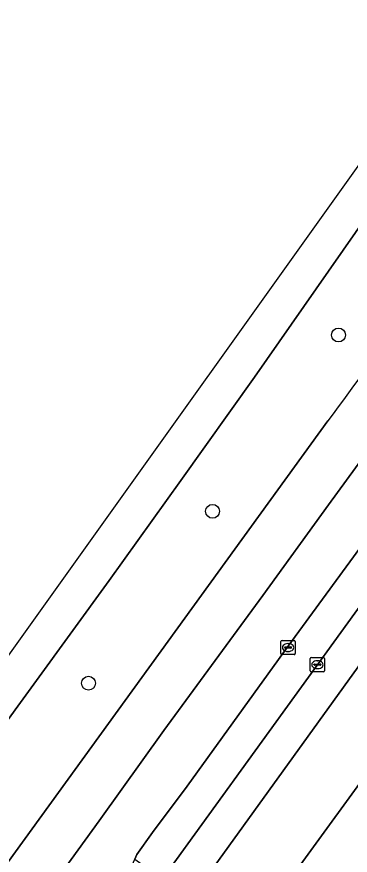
# Model space of a CAD drawing. Extents: x 160102 to 160934, y 382045 to 382923.
# Drawn here: x 160201.3 to 160224.8, y 382306.9 to 382366 of the extents above; entities that cross this region are included whole.
import ezdxf

# ---------------------------------------------------------------- set-up
doc = ezdxf.new("R2010")
doc.units = 0
for name, color, linetype in [('IMGEO_Berm_groen', 7, 'Continuous'), ('IMGEO_Boom', 7, 'Continuous'), ('IMGEO_Kolk', 7, 'Continuous'), ('IMGEO_Parkeervlak_open', 7, 'Continuous'), ('IMGEO_Rijbaan_lokaal_gesloten', 7, 'Continuous'), ('IMGEO_Rijbaan_lokaal_open', 7, 'Continuous'), ('IMGEO_Voetpad_open', 7, 'Continuous')]:
    doc.layers.add(name, color=color, linetype=linetype)

msp = doc.modelspace()

# ---------------------------------------------------------------- linework, layer by layer
at = {"layer": 'IMGEO_Berm_groen'}
for points in [[(160249.716, 382387.135), (160241.999, 382375.5), (160237.958, 382369.491), (160232.786, 382361.903), (160228.076, 382354.969), (160223.233, 382348.042), (160218.035, 382340.57), (160212.852, 382333.289), (160207.787, 382326.257), (160178.492, 382285.961), (160153.158, 382251.113), (160152.266, 382250)], [(160236.263, 382343.1), (160231.36, 382336.509), (160227.125, 382330.799), (160220.447, 382321.689), (160213.286, 382311.771), (160210.855, 382308.487), (160209.748, 382306.955), (160209.603, 382306.625), (160211.552, 382305.243), (160247.438, 382354.824)], [(160157.826, 382247.361), (160159.74, 382250), (160183.373, 382282.577), (160223.206, 382337.486)]]:
    msp.add_lwpolyline(points, dxfattribs=at)
msp.add_arc((160696.988, 381993.28), 585.617, 142.082452, 144.001291, dxfattribs=at)
at = {"layer": 'IMGEO_Boom'}
for centre in [(160223.947, 382343.542), (160215.08, 382331.124), (160206.339, 382319.011)]:
    msp.add_circle(centre, 0.489, dxfattribs=at)
at = {"layer": 'IMGEO_Kolk'}
for p, q in [((160219.896, 382321.101), (160219.896, 382321.953)), ((160219.971, 382322.027), (160220.823, 382322.027)), ((160220.384, 382321.807), (160220.409, 382321.807)), ((160220.897, 382321.953), (160220.897, 382321.101)), ((160220.155, 382321.521), (160220.155, 382321.533)), ((160220.593, 382321.484), (160220.195, 382321.484)), ((160220.198, 382321.57), (160220.596, 382321.57)), ((160220.407, 382321.247), (160220.382, 382321.247)), ((160220.639, 382321.533), (160220.639, 382321.521)), ((160220.823, 382321.027), (160219.971, 382321.027)), ((160221.963, 382319.893), (160221.963, 382320.745)), ((160222.038, 382320.819), (160222.89, 382320.819)), ((160222.451, 382320.599), (160222.476, 382320.599)), ((160222.964, 382320.745), (160222.964, 382319.893)), ((160222.222, 382320.313), (160222.222, 382320.325)), ((160222.66, 382320.276), (160222.262, 382320.276)), ((160222.265, 382320.362), (160222.663, 382320.362)), ((160222.474, 382320.039), (160222.449, 382320.039)), ((160222.706, 382320.325), (160222.706, 382320.313)), ((160222.89, 382319.819), (160222.038, 382319.819))]:
    msp.add_line(p, q, dxfattribs=at)
for points in [[(160219.896, 382321.101), (160219.896, 382321.953)], [(160219.971, 382322.027), (160220.823, 382322.027)], [(160220.897, 382321.953), (160220.897, 382321.101)], [(160220.823, 382321.027), (160219.971, 382321.027)], [(160221.963, 382319.893), (160221.963, 382320.745)], [(160222.038, 382320.819), (160222.89, 382320.819)], [(160222.964, 382320.745), (160222.964, 382319.893)], [(160222.89, 382319.819), (160222.038, 382319.819)]]:
    msp.add_lwpolyline(points, dxfattribs=at)
for centre, radius, start, end in [((160219.973, 382321.951), 0.0765, 91.55205, 178.44795), ((160219.973, 382321.951), 0.0765, 91.55205, 178.44795), ((160220.821, 382321.951), 0.0765, 1.55205, 88.44795), ((160220.821, 382321.951), 0.0765, 1.55205, 88.44795), ((160219.973, 382321.103), 0.0765, 181.55205, 268.44795), ((160219.973, 382321.103), 0.0765, 181.55205, 268.44795), ((160220.195, 382321.53), 0.0403, 85.87752, 175.75265), ((160220.192, 382321.52), 0.0366, 178.93798, 274.71019), ((160220.596, 382321.527), 0.043, 264.86636, 352.45326), ((160220.6, 382321.532), 0.0386, 1.73085, 96.63898), ((160220.821, 382321.103), 0.0765, 271.55205, 358.44795), ((160220.821, 382321.103), 0.0765, 271.55205, 358.44795), ((160222.04, 382320.743), 0.0765, 91.55205, 178.44795), ((160222.04, 382320.743), 0.0765, 91.55205, 178.44795), ((160222.888, 382320.743), 0.0765, 1.55205, 88.44795), ((160222.888, 382320.743), 0.0765, 1.55205, 88.44795), ((160222.262, 382320.322), 0.0403, 85.87752, 175.75265), ((160222.259, 382320.312), 0.0366, 178.93798, 274.71019), ((160222.663, 382320.319), 0.043, 264.86636, 352.45326), ((160222.667, 382320.324), 0.0386, 1.73085, 96.63898), ((160222.04, 382319.895), 0.0765, 181.55205, 268.44795), ((160222.04, 382319.895), 0.0765, 181.55205, 268.44795), ((160222.888, 382319.895), 0.0765, 271.55205, 358.44795), ((160222.888, 382319.895), 0.0765, 271.55205, 358.44795)]:
    msp.add_arc(centre, radius, start, end, dxfattribs=at)
for centre, major_axis, ratio, start_param, end_param in [((160220.383, 382321.527), (-0.387, 0.002), 0.722429, 4.712389, 7.853982), ((160220.408, 382321.527), (-0.39, 0.002), 0.717154, 1.570796, 4.712389), ((160222.45, 382320.319), (-0.387, 0.002), 0.722429, 4.712389, 7.853982), ((160222.475, 382320.319), (-0.39, 0.002), 0.717154, 1.570796, 4.712389)]:
    msp.add_ellipse(centre, major_axis=major_axis, ratio=ratio, start_param=start_param, end_param=end_param, dxfattribs=at)
at = {"layer": 'IMGEO_Parkeervlak_open'}
for points in [[(160210.95, 382300.202), (160257.638, 382364.962)], [(160251.97, 382361.085), (160247.438, 382354.824), (160211.552, 382305.243), (160211.41, 382305.047)]]:
    msp.add_lwpolyline(points, dxfattribs=at)
at = {"layer": 'IMGEO_Rijbaan_lokaal_gesloten'}
for points in [[(160152.266, 382250), (160153.158, 382251.113), (160178.492, 382285.961), (160207.787, 382326.257), (160212.852, 382333.289), (160218.035, 382340.57), (160223.233, 382348.042), (160228.076, 382354.969), (160232.786, 382361.903), (160237.958, 382369.491), (160241.999, 382375.5), (160249.716, 382387.135), (160248.546, 382387.998), (160180.965, 382293.377), (160150.117, 382250.187), (160145.171, 382242.117)], [(160202.467, 382302.938), (160207.086, 382309.322), (160211.655, 382315.684), (160218.617, 382325.198), (160223.234, 382331.571), (160227.875, 382337.913), (160232.607, 382344.177), (160237.376, 382350.447), (160242.092, 382356.587), (160247.031, 382362.892), (160251.911, 382369.063), (160256.818, 382375.247), (160259.22, 382378.308), (160260.262, 382379.65)], [(160244.781, 382354.25), (160245.395, 382355.044), (160246.017, 382355.836), (160246.697, 382356.705), (160247.379, 382357.573), (160251.876, 382363.331), (160252.29, 382363.853), (160263.154, 382377.606), (160260.262, 382379.65), (160259.22, 382378.308), (160256.818, 382375.247), (160251.911, 382369.063), (160247.031, 382362.892), (160242.092, 382356.587), (160237.376, 382350.447), (160232.607, 382344.177), (160227.875, 382337.913), (160223.234, 382331.571), (160218.617, 382325.198), (160211.655, 382315.684), (160207.086, 382309.322), (160202.467, 382302.938)], [(160209.015, 382305.284), (160209.603, 382306.625), (160209.748, 382306.955), (160210.855, 382308.487), (160213.286, 382311.771), (160220.447, 382321.689), (160227.125, 382330.799), (160231.36, 382336.509), (160236.263, 382343.1)], [(160223.206, 382337.486), (160183.373, 382282.577), (160159.74, 382250), (160157.826, 382247.361)]]:
    msp.add_lwpolyline(points, dxfattribs=at)
msp.add_arc((160696.988, 381993.28), 585.617, 142.082452, 144.001291, dxfattribs=at)
at = {"layer": 'IMGEO_Rijbaan_lokaal_open'}
msp.add_lwpolyline([(160211.682, 382292.936), (160219.49, 382303.761), (160221.25, 382306.189), (160226.384, 382313.267), (160228.135, 382315.681), (160233.432, 382323.015), (160235.19, 382325.452), (160238.914, 382330.614), (160240.647, 382333.016), (160244.878, 382338.87), (160246.644, 382341.3), (160251.374, 382347.808), (160253.159, 382350.263), (160256.891, 382355.398), (160258.64, 382357.805), (160263.418, 382364.395), (160265.16, 382366.799), (160268.564, 382371.497), (160269.254, 382372.449), (160265.141, 382375.329), (160257.638, 382364.962), (160210.95, 382300.202), (160193.147, 382275.71), (160177.488, 382254.16)], dxfattribs=at)
at = {"layer": 'IMGEO_Voetpad_open'}
msp.add_lwpolyline([(160226.384, 382313.267), (160221.25, 382306.189)], dxfattribs=at)

doc.saveas('drawing.dxf')
